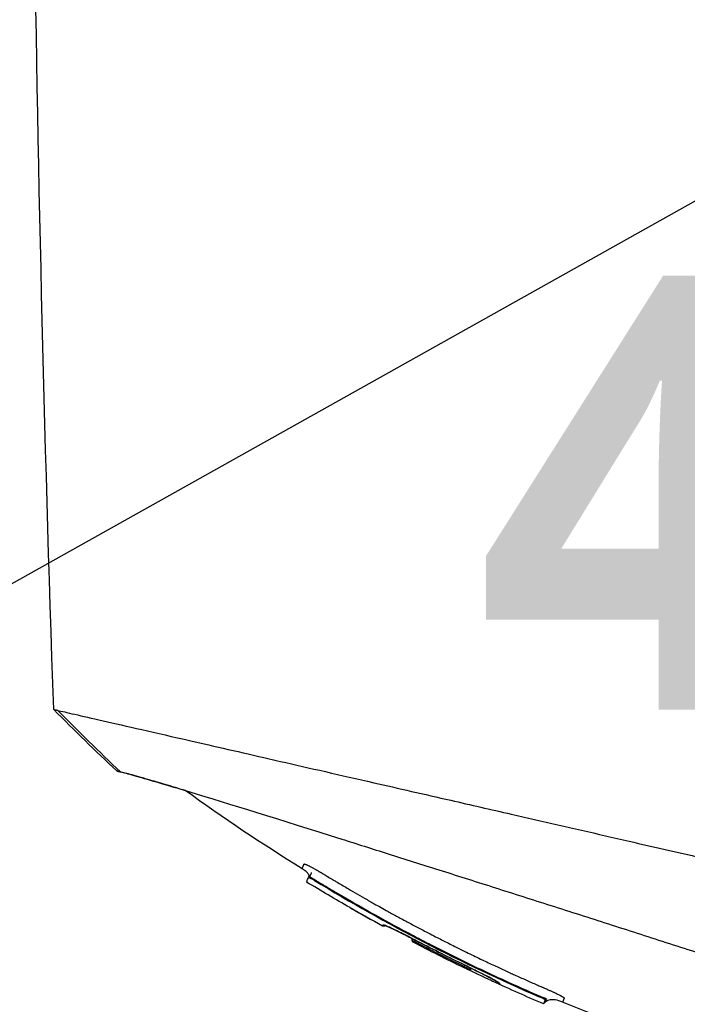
# Model space of a CAD drawing. Header units: millimetres. Extents: x 0 to 4378, y 0 to 2397.
# Tile 471 of 656: x 1460 to 1489, y 1714 to 1757. Entities that reach past the tile are written whole.
import ezdxf

# ---------------------------------------------------------------- set-up
doc = ezdxf.new("R2010")
doc.units = ezdxf.units.MM
doc.header["$LTSCALE"] = 0.2
doc.layers.add('14_Mark', color=7, linetype='Continuous', true_color=0xe03c31)
doc.styles.add('Rainbow-4.0 Style', font='malgunsl.ttf')
doc.styles.add('Rainbow-5.0 Style', font='malgunsl.ttf')
doc.dimstyles.new('Rainbow-4.0 Style', dxfattribs={"dimtxt": 3.5, "dimasz": 2.5, "dimexe": 1, "dimexo": 1, "dimgap": 1, "dimtad": 1, "dimdsep": 46, "dimtxsty": 'Rainbow-4.0 Style', "dimcen": 0, "dimclrd": 251, "dimclre": 251, "dimclrt": 7, "dimazin": 3, "dimtp": 0.1, "dimtm": 0.1, "dimtfac": 0.61, "dimtmove": 0, "dimatfit": 3, "dimfxl": 1, "dimlwd": -1, "dimlwe": -1, "dimarcsym": 1})
doc.dimstyles.new('Rainbow-5.0 Style', dxfattribs={"dimtxt": 4.5, "dimasz": 2.5, "dimexe": 1, "dimexo": 1, "dimgap": 1, "dimtad": 1, "dimdsep": 46, "dimtxsty": 'Rainbow-5.0 Style', "dimcen": 0, "dimclrd": 251, "dimclre": 251, "dimclrt": 7, "dimazin": 3, "dimtp": 0.1, "dimtm": 0.1, "dimtfac": 0.61, "dimtmove": 0, "dimatfit": 3, "dimfxl": 1, "dimlwd": -1, "dimlwe": -1, "dimarcsym": 1})

# ---------------------------------------------------------------- blocks, each defined once
blk = doc.blocks.new('*D146')
at = {"color": 251, "linetype": 'ByBlock', "transparency": 16777216}
for p, q in [((1483.192, 1869.115), (1834.854, 1869.115)), ((1829.854, 681.615), (1829.854, 1856.615)), ((1617.144, 669.115), (1834.854, 669.115))]:
    blk.add_line(p, q, dxfattribs=at)
at = {"color": 251, "transparency": 16777216}
for points in [[(1827.77, 1856.615), (1831.937, 1856.615), (1829.854, 1869.115)], [(1827.77, 681.615), (1831.937, 681.615), (1829.854, 669.115)]]:
    blk.add_solid(points, dxfattribs=at)
at = {"layer": 'Defpoints', "color": 0, "transparency": 16777216}
for p in [(1478.192, 1869.115), (1829.854, 1869.115), (1612.144, 669.115)]:
    blk.add_point(p, dxfattribs=at)
at = {"color": 7, "transparency": 16777216, "insert": (1815.753, 1269.115), "char_height": 17.5, "attachment_point": 5, "rotation": 90, "style": 'Rainbow-4.0 Style'}
blk.add_mtext('1200', dxfattribs=at)
blk = doc.blocks.new('Blk$A17R2-5W24F')
for p, q in [((-139.528, 1219.241), (-139.494, 1219.275)), ((-139.509, 1219.238), (-139.509, 1219.238)), ((-139.233, 1219.13), (-139.26, 1219.104)), ((-137.691, 1217.903), (-137.689, 1217.907)), ((-136.256, 1217.104), (-136.24, 1217.144)), ((-134.914, 1216.388), (-134.897, 1216.429)), ((-134.667, 1216.394), (-134.698, 1216.334)), ((-134.67, 1216.395), (-134.67, 1216.395)), ((-132.623, 1215.365), (-132.651, 1215.306)), ((-132.623, 1215.366), (-132.623, 1215.366)), ((-132.669, 1215.258), (-132.668, 1215.259)), ((-132.469, 1215.166), (-132.454, 1215.202)), ((-132.34, 1215.221), (-132.355, 1215.185)), ((-132.322, 1215.218), (-132.355, 1215.185)), ((-132.355, 1215.185), (-132.322, 1215.218)), ((-132.342, 1215.218), (-132.342, 1215.218)), ((-132.34, 1215.221), (-132.337, 1215.225)), ((-131.08, 1214.554), (-131.094, 1214.519)), ((-129.31, 1213.994), (-129.338, 1213.966)), ((-129.071, 1213.827), (-129.142, 1213.65)), ((-129.142, 1213.65), (-129.094, 1213.698)), ((-129.023, 1213.875), (-129.071, 1213.827))]:
    blk.add_line(p, q)
for centre, radius, start, end in [((-96.812, 1289.286), 82.256, 240.20163, 241.34591), ((-96.815, 1289.282), 82.251, 240.21859, 241.34583), ((-97.166, 1288.625), 81.405, 242.34212, 242.34214), ((-97.172, 1288.61), 81.489, 242.40958, 244.17685), ((-97.169, 1288.619), 81.499, 242.41039, 244.1774), ((-97.515, 1287.516), 80.103, 244.68407, 246.61343)]:
    blk.add_arc(centre, radius, start, end)
for centre, major_axis, ratio, start_param, end_param in [((-136.192, 1217.231), (0.0877, -0.048), 0.999393, 4.712389, 5.259641), ((-134.861, 1216.428), (-0.063, 0.128), 0.594731, 0.482719, 0.520376), ((-134.861, 1216.43), (-0.063, 0.128), 0.595358, 0.49263, 0.520399), ((-97.27, 1288.31), (77.653, -23.481), 1, 4.5265, 4.554735), ((-97.352, 1288.018), (78.151, -20.367), 1, 4.487005, 4.515369), ((-132.417, 1215.211), (-0.0781, -0.0143), 0.664623, 0.735268, 2.367871), ((-132.404, 1215.247), (0.0785, 0.0124), 0.66388, 3.91418, 5.54399), ((-133.085, 1215.489), (-1.991, 0.969), 0.011099, 2.944969, 3.141524), ((-131.039, 1214.644), (-0.0909, 0.0417), 0.99946, 1.056296, 1.570796), ((-129.346, 1213.947), (-0.275, 0.119), 0.068523, 3.14341, 4.714207)]:
    blk.add_ellipse(centre, major_axis=major_axis, ratio=ratio, start_param=start_param, end_param=end_param)
for points, knots in [([(-149.9, 1300.246), (-149.9, 1300.246), (-149.9, 1300.246), (-149.9, 1300.245), (-149.9, 1300.245), (-149.899, 1300.245), (-149.898, 1300.244), (-149.896, 1300.242), (-149.893, 1300.239), (-149.883, 1300.229), (-149.873, 1300.219), (-149.833, 1300.179), (-149.793, 1300.139), (-149.634, 1299.979), (-149.475, 1299.821), (-149.127, 1299.473), (-148.967, 1299.312), (-148.543, 1298.888), (-148.264, 1298.609), (-147.773, 1298.118), (-147.584, 1297.929), (-147.156, 1297.502), (-146.915, 1297.261), (-146.373, 1296.718), (-146.067, 1296.413), (-144.892, 1295.238), (-143.935, 1294.281), (-141.52, 1291.866), (-139.999, 1290.345), (-136.524, 1286.869), (-134.527, 1284.873), (-131.341, 1281.687), (-130.199, 1280.545), (-128.45, 1278.796), (-127.852, 1278.198), (-125.939, 1276.284), (-124.608, 1274.953), (-121.653, 1271.998), (-120.022, 1270.367), (-117.318, 1267.663), (-116.251, 1266.597), (-114.071, 1264.416), (-112.96, 1263.305), (-111.569, 1261.914), (-111.291, 1261.636), (-110.845, 1261.19), (-110.637, 1260.983), (-110.29, 1260.635), (-110.104, 1260.45), (-109.728, 1260.073), (-109.634, 1259.979), (-109.118, 1259.463), (-108.933, 1259.278), (-108.647, 1258.992), (-108.545, 1258.89), (-108.275, 1258.62), (-108.106, 1258.451), (-107.711, 1258.056), (-107.493, 1257.838), (-106.966, 1257.311), (-106.623, 1256.968), (-104.878, 1255.223), (-103.467, 1253.812), (-101.295, 1251.64), (-100.524, 1250.869), (-98.277, 1248.622), (-96.808, 1247.153), (-94.022, 1244.367), (-92.702, 1243.046), (-90.802, 1241.147), (-90.208, 1240.553), (-88.469, 1238.814), (-87.337, 1237.682), (-85.198, 1235.543), (-84.189, 1234.533), (-82.293, 1232.638), (-81.402, 1231.746), (-79.728, 1230.072), (-78.942, 1229.287), (-77.521, 1227.866), (-76.88, 1227.225), (-75.727, 1226.071), (-75.208, 1225.553), (-74.28, 1224.624), (-73.864, 1224.209), (-72.776, 1223.12), (-72.146, 1222.49), (-71.172, 1221.516), (-70.799, 1221.143), (-70.35, 1220.694), (-70.234, 1220.578), (-69.934, 1220.279), (-69.766, 1220.111), (-69.402, 1219.746), (-69.236, 1219.58), (-69.068, 1219.413), (-69.026, 1219.37), (-68.984, 1219.328), (-68.973, 1219.318), (-68.963, 1219.307), (-68.96, 1219.304), (-68.957, 1219.302), (-68.957, 1219.301), (-68.956, 1219.301), (-68.956, 1219.3), (-68.956, 1219.3), (-68.956, 1219.3), (-68.956, 1219.3)], [0.000001, 0.000001, 0.000001, 0.000001, 0.015698, 0.015698, 0.031818, 0.031818, 0.064059, 0.064059, 0.128532, 0.128532, 0.257452, 0.257452, 0.515099, 0.515099, 1.03173, 1.03173, 1.376496, 1.376496, 1.83577, 1.83577, 2.097678, 2.097678, 2.396491, 2.396491, 2.737987, 2.737987, 3.650672, 3.650672, 4.866181, 4.866181, 6.274758, 6.274758, 7.036133, 7.036133, 7.4269, 7.4269, 8.279336, 8.279336, 9.300988, 9.300988, 9.960545, 9.960545, 10.647335, 10.647335, 10.810675, 10.810675, 10.926622, 10.926622, 11.059277, 11.059277, 11.195672, 11.195672, 11.271859, 11.271859, 11.313665, 11.313665, 11.383447, 11.383447, 11.476764, 11.476764, 11.651474, 11.651474, 12.36503, 12.36503, 12.758964, 12.758964, 13.517543, 13.517543, 14.21455, 14.21455, 14.534408, 14.534408, 15.158677, 15.158677, 15.738265, 15.738265, 16.275772, 16.275772, 16.779025, 16.779025, 17.219639, 17.219639, 17.604979, 17.604979, 17.941891, 17.941891, 18.532236, 18.532236, 18.976724, 18.976724, 19.143573, 19.143573, 19.436376, 19.436376, 19.876729, 19.876729, 20.096755, 20.096755, 20.206847, 20.206847, 20.26187, 20.26187, 20.289371, 20.289371, 20.303115, 20.303115, 20.316506, 20.316506, 20.316506, 20.316506]), ([(-150.781, 1226.667), (-150.781, 1226.667), (-150.781, 1226.667), (-150.779, 1226.667), (-150.763, 1226.663), (-150.719, 1226.653), (-150.7, 1226.649), (-150.668, 1226.641), (-150.656, 1226.639), (-150.637, 1226.634), (-150.631, 1226.633), (-150.621, 1226.63), (-150.617, 1226.63), (-150.61, 1226.628), (-150.606, 1226.627), (-150.603, 1226.626)], [0.2108738, 0.2108738, 0.2108738, 0.2108738, 0.2151263, 0.2151263, 0.321952, 0.321952, 0.3753541, 0.3753541, 0.4020519, 0.4020519, 0.4154008, 0.4154008, 0.4220656, 0.4220656, 0.4297877, 0.4297877, 0.4297877, 0.4297877]), ([(-150.603, 1226.626), (-150.447, 1226.59), (-150.189, 1226.528), (-149.518, 1226.374), (-149.102, 1226.282), (-147.608, 1225.941), (-146.307, 1225.642), (-143.685, 1225.041), (-142.524, 1224.775), (-141.094, 1224.448), (-140.93, 1224.41), (-139.484, 1224.079), (-138.106, 1223.763), (-135.553, 1223.178), (-134.417, 1222.919), (-132.369, 1222.45), (-131.476, 1222.245), (-129.215, 1221.726), (-127.825, 1221.408), (-126.06, 1221.002), (-125.708, 1220.921), (-124.819, 1220.715), (-124.283, 1220.59), (-123.253, 1220.354), (-122.712, 1220.231), (-122.176, 1220.112)], [0.000006, 0.000006, 0.000006, 0.000006, 0.415915, 0.415915, 0.829157, 0.829157, 1.642303, 1.642303, 2.181975, 2.181975, 2.250978, 2.250978, 2.784949, 2.784949, 3.180899, 3.180899, 3.475323, 3.475323, 3.911917, 3.911917, 4.020234, 4.020234, 4.184358, 4.184358, 4.345765, 4.345765, 4.345765, 4.345765]), ([(-147.84, 1223.909), (-147.886, 1223.92), (-147.922, 1223.929), (-147.946, 1223.935), (-147.971, 1223.941), (-147.985, 1223.945), (-147.989, 1223.945), (-147.99, 1223.946), (-147.99, 1223.946), (-147.99, 1223.946)], [0.000002, 0.000002, 0.000002, 0.000002, 0.4596165, 0.4596165, 0.4596165, 0.914072, 0.914072, 0.914072, 1, 1, 1, 1]), ([(-147.99, 1223.946), (-147.99, 1223.946), (-147.99, 1223.946), (-147.99, 1223.946), (-147.989, 1223.945), (-147.977, 1223.943), (-147.955, 1223.937), (-147.933, 1223.932), (-147.9, 1223.924), (-147.857, 1223.913), (-147.847, 1223.911), (-147.837, 1223.908), (-147.826, 1223.905)], [0, 0, 0, 0, 0.0191249, 0.0191249, 0.0191249, 0.4594191, 0.4594191, 0.4594191, 0.8995911, 0.8995911, 0.8995911, 0.9999979, 0.9999979, 0.9999979, 0.9999979]), ([(-144.972, 1223.081), (-145.209, 1223.153), (-145.433, 1223.22), (-145.932, 1223.369), (-146.195, 1223.447), (-146.786, 1223.62), (-147.082, 1223.704), (-147.436, 1223.802), (-147.539, 1223.83), (-147.713, 1223.876), (-147.784, 1223.895), (-147.84, 1223.909)], [5.049777, 5.049777, 5.049777, 5.049777, 5.206452, 5.206452, 5.420954, 5.420954, 5.743111, 5.743111, 5.904, 5.904, 6.064928, 6.064928, 6.064928, 6.064928]), ([(-147.826, 1223.905), (-147.764, 1223.889), (-147.684, 1223.869), (-147.488, 1223.816), (-147.372, 1223.785), (-146.973, 1223.674), (-146.638, 1223.577), (-146.123, 1223.426), (-146.003, 1223.391), (-145.544, 1223.254), (-145.172, 1223.142), (-143.08, 1222.507), (-140.801, 1221.797), (-137.734, 1220.831), (-137.398, 1220.725), (-136.708, 1220.507), (-136.359, 1220.397), (-135.28, 1220.056), (-134.532, 1219.819), (-133, 1219.332), (-132.216, 1219.083), (-130.612, 1218.572), (-129.795, 1218.312), (-128.133, 1217.781), (-127.284, 1217.51), (-125.588, 1216.966), (-124.745, 1216.694), (-123.466, 1216.283), (-123.033, 1216.144), (-122.378, 1215.934), (-122.163, 1215.866), (-121.519, 1215.66), (-121.091, 1215.525), (-120.224, 1215.252), (-119.783, 1215.114), (-119.146, 1214.916), (-118.949, 1214.854), (-118.375, 1214.676), (-117.989, 1214.557), (-117.265, 1214.333), (-116.922, 1214.227), (-115.339, 1213.738), (-114.111, 1213.359), (-112.006, 1212.709), (-111.121, 1212.436), (-108.961, 1211.769), (-107.71, 1211.382), (-105.927, 1210.831), (-105.349, 1210.652), (-104.229, 1210.306), (-103.684, 1210.138), (-103.162, 1209.976)], [0.000007, 0.000007, 0.000007, 0.000007, 0.177121, 0.177121, 0.354236, 0.354236, 0.708781, 0.708781, 0.809982, 0.809982, 1.079447, 1.079447, 2.190962, 2.190962, 2.323103, 2.323103, 2.454893, 2.454893, 2.723503, 2.723503, 2.991439, 2.991439, 3.260082, 3.260082, 3.532073, 3.532073, 3.798573, 3.798573, 3.934249, 3.934249, 4.003836, 4.003836, 4.140094, 4.140094, 4.281027, 4.281027, 4.344095, 4.344095, 4.4675, 4.4675, 4.580149, 4.580149, 4.986965, 4.986965, 5.291419, 5.291419, 5.747573, 5.747573, 5.975445, 5.975445, 6.202843, 6.202843, 6.202843, 6.202843]), ([(-139.805, 1219.625), (-139.805, 1219.625), (-139.805, 1219.626), (-139.803, 1219.63), (-139.802, 1219.634), (-139.798, 1219.642), (-139.796, 1219.648), (-139.79, 1219.661), (-139.787, 1219.669), (-139.783, 1219.68), (-139.781, 1219.683), (-139.778, 1219.692), (-139.775, 1219.699), (-139.769, 1219.714), (-139.766, 1219.722), (-139.761, 1219.734), (-139.759, 1219.738), (-139.755, 1219.748), (-139.753, 1219.754), (-139.746, 1219.77), (-139.743, 1219.779), (-139.736, 1219.795), (-139.734, 1219.802), (-139.729, 1219.812), (-139.728, 1219.816), (-139.726, 1219.82), (-139.726, 1219.821), (-139.724, 1219.823), (-139.724, 1219.826), (-139.723, 1219.829), (-139.722, 1219.83), (-139.721, 1219.832), (-139.72, 1219.833), (-139.715, 1219.835), (-139.711, 1219.835), (-139.699, 1219.834), (-139.692, 1219.832), (-139.673, 1219.827), (-139.663, 1219.823), (-139.647, 1219.817), (-139.644, 1219.816), (-139.633, 1219.812), (-139.626, 1219.808), (-139.618, 1219.805)], [0.0000099, 0.0000099, 0.0000099, 0.0000099, 0.015625, 0.015625, 0.0306624, 0.0306624, 0.0465812, 0.0465812, 0.0625, 0.0625, 0.0674467, 0.0674467, 0.0780176, 0.0780176, 0.0887218, 0.0887218, 0.09375, 0.09375, 0.1011986, 0.1011986, 0.1115892, 0.1115892, 0.1181477, 0.1181477, 0.1217302, 0.1217302, 0.1222453, 0.1222453, 0.1241141, 0.1241141, 0.125, 0.125, 0.1262746, 0.1262746, 0.1283971, 0.1283971, 0.1305853, 0.1305853, 0.1328507, 0.1328507, 0.133446, 0.133446, 0.1346715, 0.1346715, 0.1346715, 0.1346715]), ([(-139.618, 1219.805), (-139.618, 1219.805), (-139.618, 1219.805), (-139.61, 1219.802), (-139.602, 1219.798), (-139.585, 1219.791), (-139.576, 1219.787), (-139.55, 1219.774), (-139.531, 1219.765), (-139.51, 1219.755), (-139.509, 1219.754), (-139.498, 1219.749), (-139.489, 1219.744), (-139.462, 1219.73), (-139.443, 1219.721), (-139.405, 1219.701), (-139.385, 1219.69), (-139.345, 1219.668), (-139.324, 1219.657), (-139.297, 1219.642), (-139.291, 1219.639), (-139.266, 1219.625), (-139.248, 1219.615), (-139.22, 1219.599), (-139.21, 1219.593), (-139.188, 1219.581), (-139.176, 1219.574), (-139.15, 1219.559), (-139.137, 1219.552), (-139.111, 1219.537), (-139.098, 1219.529), (-139.071, 1219.513), (-139.058, 1219.505), (-139.037, 1219.493), (-139.029, 1219.488), (-139.009, 1219.476), (-138.997, 1219.469), (-138.984, 1219.461), (-138.983, 1219.461), (-138.982, 1219.46)], [0.13467149, 0.13467149, 0.13467149, 0.13467149, 0.13467577, 0.13467577, 0.13590742, 0.13590742, 0.13713858, 0.13713858, 0.13944233, 0.13944233, 0.13959007, 0.13959007, 0.140625, 0.140625, 0.14251844, 0.14251844, 0.14441188, 0.14441188, 0.14627888, 0.14627888, 0.14682819, 0.14682819, 0.1484375, 0.1484375, 0.1492622, 0.1492622, 0.15019852, 0.15019852, 0.15113299, 0.15113299, 0.15207899, 0.15207899, 0.15306689, 0.15306689, 0.15366753, 0.15366753, 0.15467987, 0.15467987, 0.15478892, 0.15478892, 0.15478892, 0.15478892]), ([(-139.487, 1219.282), (-139.487, 1219.287), (-139.488, 1219.292), (-139.494, 1219.317), (-139.501, 1219.336), (-139.521, 1219.378), (-139.536, 1219.4), (-139.577, 1219.45), (-139.605, 1219.478), (-139.687, 1219.549), (-139.746, 1219.588), (-139.805, 1219.625)], [0.0040504, 0.0040504, 0.0040504, 0.0040504, 0.00559302, 0.00559302, 0.01169439, 0.01169439, 0.01951198, 0.01951198, 0.03117017, 0.03117017, 0.05216182, 0.05216182, 0.05216182, 0.05216182]), ([(-139.494, 1219.275), (-139.482, 1219.286), (-139.47, 1219.299), (-139.452, 1219.318), (-139.448, 1219.324), (-139.448, 1219.324), (-139.448, 1219.324), (-139.448, 1219.324)], [0, 0, 0, 0, 0.005073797, 0.005073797, 0.008024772, 0.008024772, 0.008268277, 0.008268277, 0.008268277, 0.008268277]), ([(-139.448, 1219.323), (-139.448, 1219.323), (-139.448, 1219.324), (-139.446, 1219.326), (-139.444, 1219.328), (-139.44, 1219.334), (-139.437, 1219.338), (-139.427, 1219.355), (-139.421, 1219.365), (-139.409, 1219.392), (-139.403, 1219.409), (-139.399, 1219.43), (-139.398, 1219.435), (-139.397, 1219.443), (-139.397, 1219.447), (-139.397, 1219.45), (-139.397, 1219.45), (-139.397, 1219.451), (-139.397, 1219.451), (-139.397, 1219.451), (-139.397, 1219.451), (-139.397, 1219.451), (-139.397, 1219.451), (-139.397, 1219.451)], [0.01239814, 0.01239814, 0.01239814, 0.01239814, 0.01309089, 0.01309089, 0.01752689, 0.01752689, 0.0271121, 0.0271121, 0.03373026, 0.03373026, 0.04115153, 0.04115153, 0.04342215, 0.04342215, 0.04512504, 0.04512504, 0.04528458, 0.04528458, 0.04531626, 0.04531626, 0.0453321, 0.0453321, 0.04534216, 0.04534216, 0.04534216, 0.04534216]), ([(-138.982, 1219.46), (-138.972, 1219.454), (-138.963, 1219.449), (-138.95, 1219.441), (-138.946, 1219.438), (-138.935, 1219.431), (-138.927, 1219.427), (-138.911, 1219.417), (-138.902, 1219.411), (-138.882, 1219.399), (-138.871, 1219.393), (-138.853, 1219.382), (-138.847, 1219.378), (-138.819, 1219.361), (-138.797, 1219.348), (-138.746, 1219.317), (-138.716, 1219.299), (-138.678, 1219.276), (-138.668, 1219.27), (-138.655, 1219.262), (-138.652, 1219.26), (-138.576, 1219.215), (-138.502, 1219.17), (-138.404, 1219.112), (-138.379, 1219.097), (-138.334, 1219.07), (-138.314, 1219.058), (-138.217, 1219.001), (-138.138, 1218.954), (-137.979, 1218.86), (-137.9, 1218.813), (-137.804, 1218.757), (-137.784, 1218.745), (-137.498, 1218.578), (-137.223, 1218.419), (-136.902, 1218.236), (-136.864, 1218.215), (-136.758, 1218.155), (-136.689, 1218.116), (-136.421, 1217.965), (-136.218, 1217.851), (-135.943, 1217.7), (-135.871, 1217.66), (-135.724, 1217.579), (-135.648, 1217.538), (-135.504, 1217.46), (-135.435, 1217.423), (-135.284, 1217.341), (-135.193, 1217.292), (-134.948, 1217.161), (-134.794, 1217.079), (-134.476, 1216.912), (-134.313, 1216.826), (-134.045, 1216.687), (-133.942, 1216.634), (-133.674, 1216.497), (-133.509, 1216.413), (-133.251, 1216.283), (-133.159, 1216.237), (-132.908, 1216.112), (-132.747, 1216.032), (-132.571, 1215.946), (-132.558, 1215.939), (-132.342, 1215.834), (-132.136, 1215.734), (-131.88, 1215.611), (-131.834, 1215.589), (-131.608, 1215.481), (-131.426, 1215.396), (-131.2, 1215.29), (-131.158, 1215.27), (-131.037, 1215.214), (-130.955, 1215.176), (-130.789, 1215.099), (-130.704, 1215.061), (-130.552, 1214.991), (-130.484, 1214.96), (-130.259, 1214.858), (-130.094, 1214.784), (-129.763, 1214.636), (-129.597, 1214.563), (-129.376, 1214.466), (-129.321, 1214.442), (-129.227, 1214.402), (-129.189, 1214.385), (-129.134, 1214.361), (-129.117, 1214.354), (-129.072, 1214.334), (-129.044, 1214.322), (-128.989, 1214.299), (-128.962, 1214.287), (-128.893, 1214.257), (-128.853, 1214.239), (-128.775, 1214.203), (-128.737, 1214.186), (-128.688, 1214.163), (-128.675, 1214.158), (-128.649, 1214.145), (-128.635, 1214.139), (-128.622, 1214.132)], [0.1547889, 0.1547889, 0.1547889, 0.1547889, 0.1556926, 0.1556926, 0.15625, 0.15625, 0.1571294, 0.1571294, 0.157985, 0.157985, 0.1588842, 0.1588842, 0.1593979, 0.1593979, 0.1609748, 0.1609748, 0.16303, 0.16303, 0.1637965, 0.1637965, 0.1640625, 0.1640625, 0.1698619, 0.1698619, 0.171875, 0.171875, 0.1734917, 0.1734917, 0.17959, 0.17959, 0.1858108, 0.1858108, 0.1875, 0.1875, 0.2102807, 0.2102807, 0.213324, 0.213324, 0.21875, 0.21875, 0.234375, 0.234375, 0.2394535, 0.2394535, 0.2447268, 0.2447268, 0.25, 0.25, 0.2579257, 0.2579257, 0.271009, 0.271009, 0.2844034, 0.2844034, 0.2926672, 0.2926672, 0.3055371, 0.3055371, 0.3125, 0.3125, 0.3245564, 0.3245564, 0.3255033, 0.3255033, 0.3404729, 0.3404729, 0.34375, 0.34375, 0.3564771, 0.3564771, 0.359375, 0.359375, 0.3647332, 0.3647332, 0.3702121, 0.3702121, 0.375, 0.375, 0.3873006, 0.3873006, 0.3994031, 0.3994031, 0.40346, 0.40346, 0.40625, 0.40625, 0.4075224, 0.4075224, 0.409563, 0.409563, 0.4116065, 0.4116065, 0.4146444, 0.4146444, 0.4175924, 0.4175924, 0.4185939, 0.4185939, 0.4197379, 0.4197379, 0.4197379, 0.4197379]), ([(-139.61, 1219.036), (-139.61, 1219.036), (-139.61, 1219.036), (-139.61, 1219.036), (-139.604, 1219.053), (-139.577, 1219.119), (-139.556, 1219.172), (-139.528, 1219.241)], [-0.5568806, -0.5568806, -0.5568806, -0.5568806, -0.5566255, -0.5566255, -0.2899996, -0.2899996, -0.0000017, -0.0000017, -0.0000017, -0.0000017]), ([(-139.528, 1219.241), (-139.527, 1219.242), (-139.524, 1219.242), (-139.519, 1219.241), (-139.514, 1219.24), (-139.506, 1219.237), (-139.497, 1219.233), (-139.487, 1219.229), (-139.476, 1219.224), (-139.463, 1219.218), (-139.457, 1219.214), (-139.45, 1219.211), (-139.442, 1219.207), (-139.429, 1219.2), (-139.415, 1219.193), (-139.399, 1219.185), (-139.384, 1219.176), (-139.368, 1219.167), (-139.351, 1219.158), (-139.335, 1219.149), (-139.318, 1219.139), (-139.301, 1219.129), (-139.288, 1219.121), (-139.274, 1219.113), (-139.26, 1219.104)], [0, 0, 0, 0, 0.138995, 0.138995, 0.138995, 0.283573, 0.283573, 0.283573, 0.427879, 0.427879, 0.427879, 0.500515, 0.500515, 0.500515, 0.634198, 0.634198, 0.634198, 0.768956, 0.768956, 0.768956, 0.896936, 0.896936, 0.896936, 1, 1, 1, 1]), ([(-139.494, 1219.275), (-139.494, 1219.275), (-139.494, 1219.275), (-139.494, 1219.275), (-139.494, 1219.275), (-139.494, 1219.275), (-139.494, 1219.275), (-139.493, 1219.275), (-139.493, 1219.275), (-139.493, 1219.275), (-139.492, 1219.276), (-139.49, 1219.275), (-139.488, 1219.274), (-139.485, 1219.274), (-139.482, 1219.272), (-139.477, 1219.27), (-139.476, 1219.27), (-139.475, 1219.269), (-139.473, 1219.269), (-139.471, 1219.267), (-139.468, 1219.266), (-139.465, 1219.264), (-139.459, 1219.262), (-139.454, 1219.259), (-139.447, 1219.255), (-139.446, 1219.255), (-139.445, 1219.254), (-139.444, 1219.253), (-139.437, 1219.25), (-139.429, 1219.245), (-139.421, 1219.241), (-139.412, 1219.236), (-139.403, 1219.231), (-139.392, 1219.225), (-139.382, 1219.219), (-139.371, 1219.213), (-139.36, 1219.206), (-139.348, 1219.199), (-139.336, 1219.192), (-139.323, 1219.184), (-139.311, 1219.177), (-139.299, 1219.17), (-139.286, 1219.162), (-139.284, 1219.161), (-139.281, 1219.159), (-139.279, 1219.158), (-139.269, 1219.152), (-139.259, 1219.146), (-139.25, 1219.14), (-139.246, 1219.138), (-139.242, 1219.136), (-139.239, 1219.134), (-139.237, 1219.133), (-139.235, 1219.132), (-139.233, 1219.13)], [0.0120867, 0.0120867, 0.0120867, 0.0120867, 0.0286476, 0.0286476, 0.0286476, 0.0396943, 0.0396943, 0.0396943, 0.0564556, 0.0564556, 0.0564556, 0.1374525, 0.1374525, 0.1374525, 0.2245067, 0.2245067, 0.2245067, 0.25203, 0.25203, 0.25203, 0.3017283, 0.3017283, 0.3017283, 0.3822089, 0.3822089, 0.3822089, 0.3982556, 0.3982556, 0.3982556, 0.4856693, 0.4856693, 0.4856693, 0.5821877, 0.5821877, 0.5821877, 0.6782274, 0.6782274, 0.6782274, 0.7759934, 0.7759934, 0.7759934, 0.8698131, 0.8698131, 0.8698131, 0.8871348, 0.8871348, 0.8871348, 0.9599993, 0.9599993, 0.9599993, 0.986423, 0.986423, 0.986423, 0.9999984, 0.9999984, 0.9999984, 0.9999984]), ([(-139.26, 1219.104), (-137.666, 1218.134), (-136.045, 1217.221), (-132.735, 1215.507), (-131.051, 1214.707), (-129.338, 1213.966)], [-1.119707, -1.119707, -1.119707, -1.119707, -0.559855, -0.559855, -0.000001, -0.000001, -0.000001, -0.000001]), ([(-139.233, 1219.13), (-139.22, 1219.123), (-139.207, 1219.115), (-139.194, 1219.107), (-139.136, 1219.073), (-139.08, 1219.038), (-139.023, 1219.004), (-138.966, 1218.969), (-138.909, 1218.935), (-138.852, 1218.901), (-138.795, 1218.866), (-138.737, 1218.832), (-138.68, 1218.798), (-138.566, 1218.73), (-138.451, 1218.661), (-138.337, 1218.594), (-137.878, 1218.323), (-137.417, 1218.056), (-136.953, 1217.794), (-136.415, 1217.49), (-135.875, 1217.192), (-135.329, 1216.9), (-135.135, 1216.797), (-134.941, 1216.694), (-134.747, 1216.591)], [0, 0, 0, 0, 0.0040967, 0.0040967, 0.0040967, 0.0218385, 0.0218385, 0.0218385, 0.0395803, 0.0395803, 0.0395803, 0.0573221, 0.0573221, 0.0573221, 0.0928057, 0.0928057, 0.0928057, 0.2347402, 0.2347402, 0.2347402, 0.3993947, 0.3993947, 0.3993947, 0.4578413, 0.4578413, 0.4578413, 0.4578413]), ([(-137.668, 1217.894), (-137.669, 1217.895), (-137.67, 1217.895), (-137.678, 1217.897), (-137.685, 1217.899), (-137.691, 1217.903)], [0.010409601, 0.010409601, 0.010409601, 0.010409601, 0.010737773, 0.010737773, 0.012856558, 0.012856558, 0.012856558, 0.012856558]), ([(-136.256, 1217.104), (-136.254, 1217.103), (-136.252, 1217.102), (-136.238, 1217.096), (-136.224, 1217.094), (-136.197, 1217.094), (-136.183, 1217.096), (-136.164, 1217.103), (-136.158, 1217.106), (-136.149, 1217.111), (-136.146, 1217.113), (-136.143, 1217.116)], [-0.0157644, -0.0157644, -0.0157644, -0.0157644, -0.0149023, -0.0149023, -0.00948324, -0.00948324, -0.00441114, -0.00441114, -0.00209553, -0.00209553, -0.00090115, -0.00090115, -0.00090115, -0.00090115]), ([(-136.256, 1217.104), (-136.254, 1217.103), (-136.252, 1217.102), (-136.24, 1217.097), (-136.229, 1217.095), (-136.207, 1217.093), (-136.196, 1217.094), (-136.176, 1217.098), (-136.167, 1217.101), (-136.153, 1217.108), (-136.148, 1217.112), (-136.143, 1217.116)], [-0.00092707, -0.00092707, -0.00092707, -0.00092707, 0, 0, 0.00436612, 0.00436612, 0.00867322, 0.00867322, 0.01202355, 0.01202355, 0.01407984, 0.01407984, 0.01407984, 0.01407984]), ([(-136.24, 1217.144), (-136.239, 1217.146), (-136.235, 1217.146), (-136.225, 1217.145), (-136.223, 1217.144), (-136.216, 1217.143), (-136.211, 1217.141), (-136.195, 1217.136), (-136.182, 1217.131), (-136.15, 1217.12), (-136.133, 1217.112), (-136.089, 1217.094), (-136.062, 1217.083), (-136.012, 1217.06), (-135.989, 1217.05), (-135.962, 1217.038), (-135.959, 1217.037), (-135.922, 1217.02), (-135.884, 1217.002), (-135.832, 1216.978), (-135.819, 1216.972), (-135.794, 1216.96), (-135.781, 1216.954), (-135.733, 1216.93), (-135.695, 1216.912), (-135.616, 1216.874), (-135.574, 1216.854), (-135.509, 1216.821), (-135.486, 1216.81), (-135.406, 1216.771), (-135.349, 1216.742), (-135.28, 1216.708), (-135.271, 1216.703), (-135.201, 1216.668), (-135.138, 1216.636), (-135.059, 1216.596), (-135.044, 1216.588), (-135.009, 1216.571), (-134.99, 1216.561), (-134.911, 1216.52), (-134.851, 1216.49), (-134.751, 1216.437), (-134.71, 1216.416), (-134.67, 1216.395)], [0, 0, 0, 0, 0.073254, 0.073254, 0.093194, 0.093194, 0.125, 0.125, 0.189042, 0.189042, 0.25, 0.25, 0.323419, 0.323419, 0.375001, 0.375001, 0.38152, 0.38152, 0.455164, 0.455164, 0.477845, 0.477845, 0.5, 0.5, 0.56152, 0.56152, 0.625001, 0.625001, 0.658058, 0.658058, 0.737761, 0.737761, 0.75, 0.75, 0.831034, 0.831034, 0.850773, 0.850773, 0.875, 0.875, 0.949878, 0.949878, 1, 1, 1, 1]), ([(-134.67, 1216.395), (-134.839, 1216.483), (-135.011, 1216.572), (-135.329, 1216.733), (-135.479, 1216.807), (-135.742, 1216.935), (-135.858, 1216.99), (-136.045, 1217.075), (-136.118, 1217.106), (-136.178, 1217.129), (-136.191, 1217.133), (-136.196, 1217.134), (-136.197, 1217.134), (-136.197, 1217.134)], [0, 0, 0, 0, 0.057312, 0.057312, 0.1128426, 0.1128426, 0.1676936, 0.1676936, 0.2223547, 0.2223547, 0.2440214, 0.2440214, 0.248744, 0.248744, 0.248744, 0.248744]), ([(-134.947, 1216.538), (-135.014, 1216.573), (-135.081, 1216.607), (-135.306, 1216.721), (-135.46, 1216.797), (-135.734, 1216.931), (-135.857, 1216.99), (-136.034, 1217.07), (-136.098, 1217.098), (-136.143, 1217.116)], [0.0312401, 0.0312401, 0.0312401, 0.0312401, 0.0542077, 0.0542077, 0.1106891, 0.1106891, 0.1680987, 0.1680987, 0.2151501, 0.2151501, 0.2151501, 0.2151501]), ([(-134.953, 1216.522), (-134.955, 1216.519), (-134.956, 1216.515), (-134.956, 1216.512), (-134.959, 1216.503), (-134.96, 1216.493), (-134.96, 1216.483), (-134.96, 1216.467), (-134.957, 1216.451), (-134.951, 1216.436), (-134.947, 1216.426), (-134.942, 1216.416), (-134.936, 1216.408), (-134.929, 1216.398), (-134.921, 1216.392), (-134.914, 1216.388)], [0, 0, 0, 0, 0.00105443, 0.00105443, 0.00105443, 0.00390422, 0.00390422, 0.00390422, 0.00841748, 0.00841748, 0.00841748, 0.01167124, 0.01167124, 0.01167124, 0.01535387, 0.01535387, 0.01535387, 0.01535387]), ([(-134.954, 1216.521), (-134.956, 1216.514), (-134.958, 1216.507), (-134.959, 1216.5), (-134.96, 1216.492), (-134.96, 1216.484), (-134.96, 1216.477), (-134.959, 1216.461), (-134.956, 1216.445), (-134.95, 1216.431), (-134.946, 1216.421), (-134.941, 1216.413), (-134.935, 1216.405), (-134.929, 1216.398), (-134.922, 1216.392), (-134.914, 1216.387)], [-0.01932859, -0.01932859, -0.01932859, -0.01932859, -0.01686752, -0.01686752, -0.01686752, -0.01403596, -0.01403596, -0.01403596, -0.0080494, -0.0080494, -0.0080494, -0.00399872, -0.00399872, -0.00399872, -0.0000007, -0.0000007, -0.0000007, -0.0000007]), ([(-134.943, 1216.536), (-134.943, 1216.532), (-134.943, 1216.528), (-134.943, 1216.502), (-134.937, 1216.479), (-134.92, 1216.447), (-134.91, 1216.435), (-134.897, 1216.429)], [0.3291961, 0.3291961, 0.3291961, 0.3291961, 0.3927613, 0.3927613, 0.7428237, 0.7428237, 1, 1, 1, 1]), ([(-134.897, 1216.429), (-134.897, 1216.429), (-134.896, 1216.429), (-134.893, 1216.428), (-134.891, 1216.428), (-134.887, 1216.426), (-134.882, 1216.424), (-134.877, 1216.422), (-134.87, 1216.419), (-134.863, 1216.416), (-134.855, 1216.413), (-134.847, 1216.409), (-134.839, 1216.405), (-134.833, 1216.402), (-134.827, 1216.399), (-134.821, 1216.396), (-134.812, 1216.392), (-134.802, 1216.387), (-134.791, 1216.381), (-134.785, 1216.379), (-134.78, 1216.376), (-134.774, 1216.373), (-134.762, 1216.367), (-134.749, 1216.36), (-134.736, 1216.354), (-134.723, 1216.347), (-134.711, 1216.341), (-134.698, 1216.334)], [0, 0, 0, 0, 0.1253687, 0.1253687, 0.1253687, 0.25, 0.25, 0.25, 0.3788125, 0.3788125, 0.3788125, 0.5, 0.5, 0.5, 0.5739101, 0.5739101, 0.5739101, 0.6907226, 0.6907226, 0.6907226, 0.75, 0.75, 0.75, 0.8787061, 0.8787061, 0.8787061, 1, 1, 1, 1]), ([(-134.747, 1216.591), (-134.544, 1216.485), (-134.342, 1216.38), (-133.746, 1216.074), (-133.354, 1215.876), (-132.564, 1215.487), (-132.166, 1215.294), (-131.768, 1215.106)], [0.4578413, 0.4578413, 0.4578413, 0.4578413, 0.5186092, 0.5186092, 0.6378238, 0.6378238, 0.7570383, 0.7570383, 0.7570383, 0.7570383]), ([(-132.623, 1215.366), (-132.553, 1215.331), (-132.482, 1215.297), (-132.412, 1215.263), (-132.381, 1215.247), (-132.35, 1215.232), (-132.319, 1215.217), (-132.298, 1215.207), (-132.278, 1215.196), (-132.257, 1215.186), (-132.179, 1215.147), (-132.102, 1215.109), (-132.027, 1215.072), (-131.981, 1215.048), (-131.935, 1215.025), (-131.891, 1215.003), (-131.845, 1214.98), (-131.802, 1214.957), (-131.759, 1214.936), (-131.747, 1214.929), (-131.734, 1214.923), (-131.722, 1214.917), (-131.677, 1214.894), (-131.634, 1214.871), (-131.593, 1214.85), (-131.585, 1214.845), (-131.576, 1214.841), (-131.568, 1214.837), (-131.553, 1214.829), (-131.539, 1214.821), (-131.525, 1214.814), (-131.485, 1214.793), (-131.447, 1214.773), (-131.411, 1214.754), (-131.384, 1214.739), (-131.357, 1214.725), (-131.333, 1214.711), (-131.327, 1214.708), (-131.321, 1214.705), (-131.315, 1214.702), (-131.295, 1214.69), (-131.276, 1214.68), (-131.258, 1214.67), (-131.249, 1214.665), (-131.24, 1214.66), (-131.232, 1214.655), (-131.217, 1214.647), (-131.204, 1214.639), (-131.191, 1214.632), (-131.176, 1214.622), (-131.161, 1214.614), (-131.149, 1214.606), (-131.131, 1214.595), (-131.117, 1214.586), (-131.106, 1214.578), (-131.103, 1214.577), (-131.101, 1214.575), (-131.099, 1214.573), (-131.089, 1214.566), (-131.083, 1214.561), (-131.081, 1214.557), (-131.08, 1214.556), (-131.08, 1214.554), (-131.08, 1214.554)], [0, 0, 0, 0, 0.086535, 0.086535, 0.086535, 0.124961, 0.124961, 0.124961, 0.151074, 0.151074, 0.151074, 0.25, 0.25, 0.25, 0.31207, 0.31207, 0.31207, 0.375, 0.375, 0.375, 0.39351, 0.39351, 0.39351, 0.461179, 0.461179, 0.461179, 0.475398, 0.475398, 0.475398, 0.5, 0.5, 0.5, 0.570047, 0.570047, 0.570047, 0.625, 0.625, 0.625, 0.638241, 0.638241, 0.638241, 0.685239, 0.685239, 0.685239, 0.70908, 0.70908, 0.70908, 0.75, 0.75, 0.75, 0.801734, 0.801734, 0.801734, 0.874941, 0.874941, 0.874941, 0.891604, 0.891604, 0.891604, 0.969373, 0.969373, 0.969373, 1, 1, 1, 1]), ([(-131.113, 1214.581), (-131.113, 1214.581), (-131.114, 1214.581), (-131.12, 1214.586), (-131.131, 1214.594), (-131.174, 1214.621), (-131.216, 1214.646), (-131.342, 1214.717), (-131.435, 1214.767), (-131.659, 1214.884), (-131.795, 1214.954), (-132.088, 1215.102), (-132.25, 1215.183), (-132.483, 1215.297), (-132.553, 1215.332), (-132.623, 1215.366)], [0.0246381, 0.0246381, 0.0246381, 0.0246381, 0.0312323, 0.0312323, 0.0518644, 0.0518644, 0.0907626, 0.0907626, 0.1417581, 0.1417581, 0.1962335, 0.1962335, 0.2514447, 0.2514447, 0.274883, 0.274883, 0.274883, 0.274883]), ([(-131.924, 1214.9), (-131.972, 1214.923), (-132.021, 1214.946), (-132.07, 1214.97), (-132.14, 1215.003), (-132.212, 1215.038), (-132.285, 1215.073), (-132.311, 1215.085), (-132.338, 1215.098), (-132.364, 1215.111), (-132.408, 1215.132), (-132.453, 1215.154), (-132.499, 1215.176), (-132.545, 1215.198), (-132.591, 1215.22), (-132.637, 1215.242), (-132.648, 1215.248), (-132.658, 1215.253), (-132.669, 1215.258)], [0.6844931, 0.6844931, 0.6844931, 0.6844931, 0.7500001, 0.7500001, 0.7500001, 0.8422739, 0.8422739, 0.8422739, 0.8750003, 0.8750003, 0.8750003, 0.9305213, 0.9305213, 0.9305213, 0.9870219, 0.9870219, 0.9870219, 1, 1, 1, 1]), ([(-132.469, 1215.166), (-132.469, 1215.165), (-132.47, 1215.166), (-132.472, 1215.166), (-132.473, 1215.167), (-132.476, 1215.168), (-132.479, 1215.169), (-132.48, 1215.17), (-132.482, 1215.171), (-132.484, 1215.172), (-132.49, 1215.174), (-132.496, 1215.177), (-132.505, 1215.181), (-132.511, 1215.184), (-132.519, 1215.187), (-132.527, 1215.191), (-132.538, 1215.197), (-132.551, 1215.202), (-132.564, 1215.209), (-132.573, 1215.213), (-132.582, 1215.217), (-132.592, 1215.222), (-132.601, 1215.226), (-132.61, 1215.231), (-132.62, 1215.235), (-132.63, 1215.24), (-132.639, 1215.245), (-132.649, 1215.249), (-132.655, 1215.252), (-132.662, 1215.256), (-132.668, 1215.259)], [0, 0, 0, 0, 0.100078, 0.100078, 0.100078, 0.198297, 0.198297, 0.198297, 0.25, 0.25, 0.25, 0.387298, 0.387298, 0.387298, 0.5, 0.5, 0.5, 0.651754, 0.651754, 0.651754, 0.75, 0.75, 0.75, 0.845235, 0.845235, 0.845235, 0.9381, 0.9381, 0.9381, 1, 1, 1, 1]), ([(-132.651, 1215.306), (-132.625, 1215.294), (-132.598, 1215.28), (-132.55, 1215.256), (-132.528, 1215.245), (-132.492, 1215.226), (-132.477, 1215.218), (-132.458, 1215.206), (-132.454, 1215.203), (-132.454, 1215.202)], [0, 0, 0, 0, 0.24981, 0.24981, 0.50014, 0.50014, 0.749753, 0.749753, 1, 1, 1, 1]), ([(-132.455, 1215.16), (-132.456, 1215.161), (-132.457, 1215.161), (-132.459, 1215.162), (-132.461, 1215.162), (-132.463, 1215.163), (-132.465, 1215.163), (-132.468, 1215.165), (-132.469, 1215.165), (-132.473, 1215.167), (-132.474, 1215.167), (-132.475, 1215.168)], [0.010822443, 0.010822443, 0.010822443, 0.010822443, 0.011151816, 0.011151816, 0.011946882, 0.011946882, 0.012835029, 0.012835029, 0.014711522, 0.014711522, 0.016070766, 0.016070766, 0.016070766, 0.016070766]), ([(-132.355, 1215.185), (-132.361, 1215.179), (-132.368, 1215.174), (-132.383, 1215.166), (-132.392, 1215.163), (-132.405, 1215.16), (-132.409, 1215.159), (-132.414, 1215.158)], [0, 0, 0, 0, 0.002505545, 0.002505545, 0.005207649, 0.005207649, 0.006543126, 0.006543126, 0.006543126, 0.006543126]), ([(-132.113, 1215.115), (-132.143, 1215.128), (-132.173, 1215.142), (-132.245, 1215.174), (-132.286, 1215.193), (-132.328, 1215.212)], [0.77622099, 0.77622099, 0.77622099, 0.77622099, 0.81688787, 0.81688787, 0.87185054, 0.87185054, 0.87185054, 0.87185054]), ([(-131.375, 1214.642), (-131.397, 1214.652), (-131.421, 1214.663), (-131.446, 1214.675), (-131.475, 1214.688), (-131.506, 1214.703), (-131.539, 1214.718), (-131.546, 1214.721), (-131.553, 1214.725), (-131.56, 1214.728), (-131.594, 1214.744), (-131.628, 1214.76), (-131.665, 1214.777), (-131.701, 1214.794), (-131.738, 1214.812), (-131.777, 1214.83), (-131.784, 1214.834), (-131.791, 1214.837), (-131.799, 1214.841), (-131.839, 1214.86), (-131.881, 1214.88), (-131.924, 1214.9)], [0.3830078, 0.3830078, 0.3830078, 0.3830078, 0.4310028, 0.4310028, 0.4310028, 0.4875887, 0.4875887, 0.4875887, 0.5000005, 0.5000005, 0.5000005, 0.5571926, 0.5571926, 0.5571926, 0.6144663, 0.6144663, 0.6144663, 0.6250007, 0.6250007, 0.6250007, 0.6844931, 0.6844931, 0.6844931, 0.6844931]), ([(-131.134, 1214.534), (-131.15, 1214.54), (-131.17, 1214.549), (-131.194, 1214.559), (-131.197, 1214.561), (-131.2, 1214.562), (-131.203, 1214.564), (-131.208, 1214.566), (-131.212, 1214.568), (-131.217, 1214.57), (-131.244, 1214.582), (-131.276, 1214.596), (-131.311, 1214.612), (-131.328, 1214.62), (-131.345, 1214.628), (-131.363, 1214.636), (-131.366, 1214.637), (-131.368, 1214.638), (-131.37, 1214.639), (-131.371, 1214.64), (-131.373, 1214.641), (-131.375, 1214.642)], [0.1417191, 0.1417191, 0.1417191, 0.1417191, 0.2245257, 0.2245257, 0.2245257, 0.2352821, 0.2352821, 0.2352821, 0.2500001, 0.2500001, 0.2500001, 0.3353253, 0.3353253, 0.3353253, 0.3750004, 0.3750004, 0.3750004, 0.3795212, 0.3795212, 0.3795212, 0.3830078, 0.3830078, 0.3830078, 0.3830078]), ([(-131.094, 1214.519), (-131.119, 1214.53), (-131.135, 1214.561), (-131.141, 1214.593), (-131.142, 1214.596), (-131.142, 1214.599), (-131.143, 1214.601)], [0, 0, 0, 0, 0.493318, 0.493318, 0.493318, 0.5342069, 0.5342069, 0.5342069, 0.5342069]), ([(-128.622, 1214.132), (-128.605, 1214.124), (-128.595, 1214.12), (-128.582, 1214.113), (-128.571, 1214.108), (-128.56, 1214.103), (-128.549, 1214.097), (-128.528, 1214.087), (-128.507, 1214.077), (-128.487, 1214.067), (-128.483, 1214.064), (-128.479, 1214.062), (-128.475, 1214.06), (-128.456, 1214.051), (-128.438, 1214.041), (-128.421, 1214.033), (-128.411, 1214.027), (-128.402, 1214.022), (-128.392, 1214.017), (-128.381, 1214.011), (-128.37, 1214.005), (-128.36, 1213.999), (-128.348, 1213.993), (-128.337, 1213.987), (-128.327, 1213.981), (-128.323, 1213.978), (-128.319, 1213.976), (-128.314, 1213.973)], [0.41973786, 0.41973786, 0.41973786, 0.41973786, 0.42088252, 0.42088252, 0.42088252, 0.421875, 0.421875, 0.421875, 0.42382898, 0.42382898, 0.42382898, 0.4242454, 0.4242454, 0.4242454, 0.42613164, 0.42613164, 0.42613164, 0.42725417, 0.42725417, 0.42725417, 0.42860278, 0.42860278, 0.42860278, 0.43015815, 0.43015815, 0.43015815, 0.43081645, 0.43081645, 0.43081645, 0.43081645]), ([(-129.31, 1213.994), (-129.302, 1213.99), (-129.294, 1213.987), (-129.287, 1213.983), (-129.281, 1213.981), (-129.275, 1213.979), (-129.27, 1213.976), (-129.255, 1213.97), (-129.241, 1213.964), (-129.227, 1213.958), (-129.213, 1213.952), (-129.199, 1213.947), (-129.186, 1213.942), (-129.173, 1213.937), (-129.16, 1213.932), (-129.148, 1213.928), (-129.135, 1213.923), (-129.123, 1213.919), (-129.112, 1213.915), (-129.111, 1213.915), (-129.109, 1213.914), (-129.108, 1213.914), (-129.106, 1213.913), (-129.104, 1213.913), (-129.102, 1213.912), (-129.093, 1213.909), (-129.085, 1213.906), (-129.077, 1213.903), (-129.071, 1213.901), (-129.065, 1213.899), (-129.059, 1213.897), (-129.058, 1213.896), (-129.057, 1213.896), (-129.055, 1213.896), (-129.047, 1213.893), (-129.041, 1213.89), (-129.036, 1213.887), (-129.032, 1213.885), (-129.028, 1213.883), (-129.026, 1213.881), (-129.025, 1213.881), (-129.025, 1213.88), (-129.024, 1213.88), (-129.024, 1213.878), (-129.023, 1213.877), (-129.023, 1213.877), (-129.023, 1213.876), (-129.023, 1213.876), (-129.023, 1213.875), (-129.023, 1213.875), (-129.023, 1213.875), (-129.023, 1213.875)], [0.0000012, 0.0000012, 0.0000012, 0.0000012, 0.0542643, 0.0542643, 0.0542643, 0.0923438, 0.0923438, 0.0923438, 0.1917061, 0.1917061, 0.1917061, 0.2910681, 0.2910681, 0.2910681, 0.389772, 0.389772, 0.389772, 0.4886523, 0.4886523, 0.4886523, 0.5020529, 0.5020529, 0.5020529, 0.5188636, 0.5188636, 0.5188636, 0.600807, 0.600807, 0.600807, 0.6718393, 0.6718393, 0.6718393, 0.6885164, 0.6885164, 0.6885164, 0.7934268, 0.7934268, 0.7934268, 0.8803292, 0.8803292, 0.8803292, 0.908064, 0.908064, 0.908064, 0.9590356, 0.9590356, 0.9590356, 0.9866026, 0.9866026, 0.9866026, 1, 1, 1, 1]), ([(-129.023, 1213.875), (-129.023, 1213.874), (-129.024, 1213.873), (-129.024, 1213.872), (-129.026, 1213.868), (-129.027, 1213.864), (-129.029, 1213.861), (-129.03, 1213.857), (-129.032, 1213.853), (-129.034, 1213.849), (-129.035, 1213.845), (-129.036, 1213.842), (-129.038, 1213.838), (-129.041, 1213.831), (-129.044, 1213.824), (-129.046, 1213.817), (-129.057, 1213.791), (-129.066, 1213.769), (-129.073, 1213.751), (-129.08, 1213.733), (-129.085, 1213.72), (-129.089, 1213.711), (-129.093, 1213.702), (-129.094, 1213.698), (-129.094, 1213.698)], [0.0000001, 0.0000001, 0.0000001, 0.0000001, 0.0037017, 0.0037017, 0.0037017, 0.0208155, 0.0208155, 0.0208155, 0.0379293, 0.0379293, 0.0379293, 0.0550431, 0.0550431, 0.0550431, 0.0892707, 0.0892707, 0.0892707, 0.226181, 0.226181, 0.226181, 0.3630914, 0.3630914, 0.3630914, 0.500027, 0.500027, 0.500027, 0.500027]), ([(-128.302, 1213.73), (-128.406, 1213.774), (-128.515, 1213.81), (-128.701, 1213.837), (-128.777, 1213.839), (-128.887, 1213.819), (-128.922, 1213.808), (-129.007, 1213.771), (-129.055, 1213.737), (-129.094, 1213.698)], [0, 0, 0, 0, 0.03388955, 0.03388955, 0.0563388, 0.0563388, 0.06726339, 0.06726339, 0.08414918, 0.08414918, 0.08414918, 0.08414918]), ([(-128.314, 1213.973), (-128.307, 1213.969), (-128.301, 1213.965), (-128.292, 1213.96), (-128.29, 1213.959), (-128.284, 1213.955), (-128.28, 1213.953), (-128.268, 1213.945), (-128.26, 1213.94), (-128.248, 1213.931), (-128.243, 1213.927), (-128.238, 1213.923), (-128.238, 1213.922), (-128.236, 1213.92), (-128.235, 1213.919), (-128.234, 1213.918), (-128.234, 1213.917), (-128.233, 1213.916), (-128.232, 1213.915), (-128.231, 1213.914), (-128.231, 1213.913), (-128.23, 1213.911), (-128.23, 1213.91), (-128.23, 1213.908), (-128.23, 1213.907), (-128.231, 1213.906), (-128.231, 1213.906), (-128.231, 1213.905), (-128.231, 1213.905), (-128.232, 1213.904), (-128.232, 1213.903), (-128.232, 1213.902), (-128.232, 1213.902), (-128.232, 1213.902), (-128.232, 1213.902), (-128.233, 1213.901), (-128.233, 1213.9), (-128.235, 1213.897), (-128.235, 1213.895), (-128.236, 1213.895), (-128.236, 1213.893), (-128.237, 1213.891), (-128.237, 1213.89), (-128.238, 1213.889), (-128.238, 1213.889), (-128.239, 1213.887), (-128.239, 1213.885), (-128.241, 1213.88), (-128.242, 1213.878), (-128.243, 1213.876), (-128.243, 1213.875), (-128.245, 1213.872), (-128.246, 1213.869), (-128.25, 1213.859), (-128.252, 1213.853), (-128.256, 1213.844), (-128.257, 1213.841), (-128.263, 1213.826), (-128.267, 1213.815), (-128.274, 1213.8), (-128.275, 1213.795), (-128.279, 1213.787), (-128.28, 1213.784), (-128.288, 1213.766), (-128.292, 1213.754), (-128.299, 1213.737), (-128.301, 1213.732), (-128.301, 1213.73), (-128.302, 1213.73), (-128.302, 1213.73), (-128.302, 1213.73), (-128.302, 1213.73)], [0.4308165, 0.4308165, 0.4308165, 0.4308165, 0.4319529, 0.4319529, 0.4323771, 0.4323771, 0.4331191, 0.4331191, 0.4350247, 0.4350247, 0.436912, 0.436912, 0.4375, 0.4375, 0.4381682, 0.4381682, 0.438221, 0.438221, 0.4387409, 0.4387409, 0.4392978, 0.4392978, 0.4400193, 0.4400193, 0.4407618, 0.4407618, 0.4414062, 0.4414062, 0.4423686, 0.4423686, 0.4431151, 0.4431151, 0.443331, 0.443331, 0.4433594, 0.4433594, 0.4441985, 0.4441985, 0.4453125, 0.4453125, 0.4479274, 0.4479274, 0.4488405, 0.4488405, 0.4492187, 0.4492187, 0.4509218, 0.4509218, 0.4526843, 0.4526843, 0.453125, 0.453125, 0.4566024, 0.4566024, 0.4646253, 0.4646253, 0.46875, 0.46875, 0.4851605, 0.4851605, 0.4936128, 0.4936128, 0.5, 0.5, 0.5305013, 0.5305013, 0.5625, 0.5625, 0.5674377, 0.5674377, 0.5675096, 0.5675096, 0.5675096, 0.5675096]), ([(-94.575, 1207.228), (-94.575, 1207.228), (-94.576, 1207.228), (-94.577, 1207.228), (-94.579, 1207.228), (-94.582, 1207.228), (-94.584, 1207.228), (-94.59, 1207.228), (-94.595, 1207.228), (-94.616, 1207.228), (-94.631, 1207.228), (-94.692, 1207.229), (-94.738, 1207.229), (-94.92, 1207.23), (-95.057, 1207.231), (-95.605, 1207.237), (-96.016, 1207.243), (-97.66, 1207.28), (-98.893, 1207.329), (-103.823, 1207.621), (-107.517, 1208.05), (-117.021, 1209.771), (-122.804, 1211.446), (-128.302, 1213.73)], [0, 0, 0, 0, 0.000136, 0.000136, 0.00055, 0.00055, 0.001058, 0.001058, 0.00258, 0.00258, 0.007147, 0.007147, 0.020849, 0.020849, 0.061953, 0.061953, 0.185269, 0.185269, 0.555268, 0.555268, 1.666946, 1.666946, 3.452735, 3.452735, 3.452735, 3.452735])]:
    blk.add_open_spline(points, degree=3, knots=knots)
for points in [[(-150.781, 1226.667), (-151.632, 1251.117), (-151.936, 1275.592), (-151.69, 1300.055)], [(-147.99, 1223.946), (-148.94, 1224.832), (-149.87, 1225.74), (-150.781, 1226.667)], [(-150.603, 1226.626), (-149.697, 1225.699), (-148.772, 1224.793), (-147.826, 1223.905)], [(-139.805, 1219.625), (-141.569, 1220.713), (-143.294, 1221.867), (-144.973, 1223.082)], [(-139.805, 1219.625), (-139.805, 1219.625), (-139.805, 1219.625), (-139.805, 1219.625)], [(-137.691, 1217.903), (-138.336, 1218.272), (-138.976, 1218.65), (-139.61, 1219.036)], [(-139.493, 1219.275), (-139.493, 1219.275), (-139.493, 1219.275), (-139.493, 1219.275)], [(-139.49, 1219.275), (-139.49, 1219.275), (-139.49, 1219.275), (-139.49, 1219.275)], [(-139.486, 1219.273), (-139.486, 1219.273), (-139.486, 1219.274), (-139.486, 1219.274)], [(-134.953, 1216.524), (-134.952, 1216.526), (-134.95, 1216.531), (-134.947, 1216.538)], [(-134.952, 1216.525), (-134.951, 1216.527), (-134.949, 1216.532), (-134.947, 1216.538)], [(-132.623, 1215.366), (-133.31, 1215.699), (-133.993, 1216.042), (-134.67, 1216.395)], [(-132.36, 1215.237), (-132.347, 1215.228), (-132.34, 1215.222), (-132.34, 1215.221)], [(-129.142, 1213.65), (-129.891, 1213.969), (-130.635, 1214.3), (-131.375, 1214.642)], [(-129.094, 1213.698), (-129.094, 1213.698), (-129.094, 1213.698), (-129.094, 1213.698)]]:
    blk.add_open_spline(points, degree=3)
blk = doc.blocks.new('A$C3a293ff3')
at = {"layer": '14_Mark', "insert": (-17.839, -15.459), "char_height": 16, "attachment_point": 4, "style": 'Rainbow-5.0 Style'}
blk.add_mtext('{\\fMalgun Gothic Semilight|b1|i0|c129|p50;4}', dxfattribs=at)

msp = doc.modelspace()

# ---------------------------------------------------------------- block references
msp.add_blockref('Blk$A17R2-5W24F', (1612.144, 499.915))
at = {"xscale": 1.2, "yscale": 1.2, "zscale": 1.2}
msp.add_blockref('A$C3a293ff3', (1501.444, 1754.715), dxfattribs=at)

# ---------------------------------------------------------------- dimensions: what is measured, and where the dimension line sits
dim = msp.add_linear_dim(base=(1829.854, 1869.115), p1=(1612.144, 669.115), p2=(1478.192, 1869.115), angle=90, dimstyle='Rainbow-4.0 Style', override={"dimscale": 5})
dim.commit()
dim.dimension.update_dxf_attribs({"geometry": '*D146', "text_midpoint": (1815.753, 1269.115)})

# ---------------------------------------------------------------- leaders
at = {"annotation_type": 0, "has_hookline": 1, "hookline_direction": 1, "text_width": 122.213}
msp.add_leader([(1502.731, 1756.373), (1336.298, 1663.038), (1323.798, 1663.038)], dimstyle='Rainbow-5.0 Style', override={"dimscale": 5, "dimgap": 1, "dimtad": 1}, dxfattribs=at)

doc.saveas('drawing.dxf')
